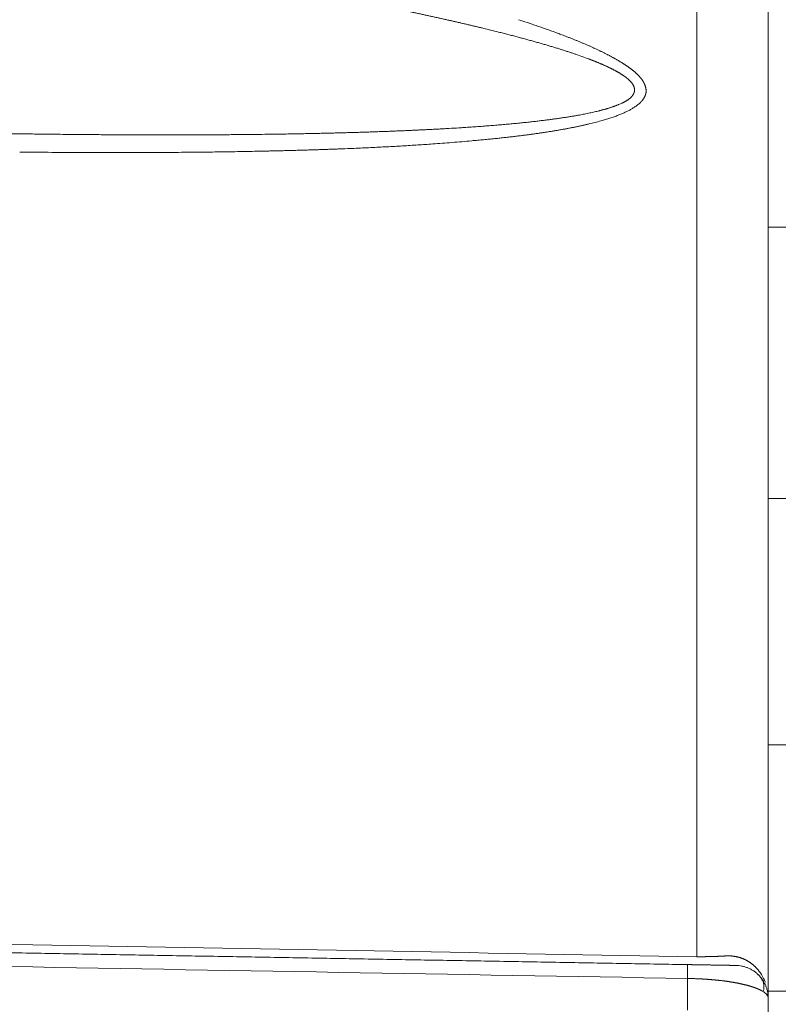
# Model space of a CAD drawing. Header units: millimetres. Extents: x 5437 to 18441, y -4466 to 3128.
# Tile 434 of 497: x 13752 to 13771, y 869 to 893. Entities that reach past the tile are written whole.
import ezdxf

# ---------------------------------------------------------------- set-up
doc = ezdxf.new("R2010")
doc.units = ezdxf.units.MM
doc.layers.add('1', color=7, linetype='Continuous', true_color=0xffffff)
doc.dimstyles.get("Standard").update_dxf_attribs({"dimtxt": 0.18, "dimasz": 0.18, "dimexe": 0.18, "dimexo": 0.0625, "dimgap": 0.09, "dimtad": 0, "dimtih": 1, "dimtoh": 1, "dimdec": 4, "dimzin": 0, "dimdsep": 46, "dimtxsty": 'Standard', "dimcen": 0.09, "dimadec": 0, "dimazin": 0, "dimtfac": 1, "dimtdec": 4, "dimtofl": 0, "dimtmove": 0, "dimatfit": 3, "dimfxl": 1, "dimtolj": 1, "dimtzin": 0, "dimarcsym": 0})

# ---------------------------------------------------------------- blocks, each defined once
blk = doc.blocks.new('*D2')
at = {"color": 0, "lineweight": -2, "transparency": 16777216}
for p, q in [((13342.585, 254.075), (13342.585, 1268.862)), ((13822.085, 1032.127), (13822.085, 1268.862))]:
    blk.add_line(p, q, dxfattribs=at)
at = {"color": 0, "lineweight": 0, "transparency": 16777216}
for p, q in [((13422.585, 1268.682), (13482.245, 1268.682)), ((13742.085, 1268.682), (13682.425, 1268.682))]:
    blk.add_line(p, q, dxfattribs=at)
at = {"color": 0, "lineweight": 20, "transparency": 16777216}
for points in [[(13422.585, 1282.015), (13422.585, 1255.349), (13342.585, 1268.682)], [(13742.085, 1282.015), (13742.085, 1255.349), (13822.085, 1268.682)]]:
    blk.add_solid(points, dxfattribs=at)
at = {"layer": 'Defpoints', "color": 0, "lineweight": 20, "transparency": 16777216}
for p in [(13822.085, 1268.682), (13822.085, 1032.064), (13342.585, 254.013)]:
    blk.add_point(p, dxfattribs=at)
at = {"color": 0, "lineweight": 20, "transparency": 16777216, "insert": (13582.335, 1268.682), "char_height": 80, "attachment_point": 5}
blk.add_mtext('\\A1;480', dxfattribs=at)
blk = doc.blocks.new('*D3')
at = {"color": 0, "lineweight": -2, "transparency": 16777216}
for p, q in [((13674.147, 1169.564), (14135.36, 1169.564)), ((13833.147, -580.436), (14135.36, -580.436))]:
    blk.add_line(p, q, dxfattribs=at)
at = {"color": 0, "lineweight": 0, "transparency": 16777216}
for p, q in [((14135.18, 1089.564), (14135.18, 421.321)), ((14135.18, -500.436), (14135.18, 167.808))]:
    blk.add_line(p, q, dxfattribs=at)
at = {"color": 0, "lineweight": 20, "transparency": 16777216}
for points in [[(14121.847, 1089.564), (14148.514, 1089.564), (14135.18, 1169.564)], [(14121.847, -500.436), (14148.514, -500.436), (14135.18, -580.436)]]:
    blk.add_solid(points, dxfattribs=at)
at = {"layer": 'Defpoints', "color": 0, "lineweight": 20, "transparency": 16777216}
for p in [(13674.085, 1169.564), (13833.085, -580.436), (14135.18, -580.436)]:
    blk.add_point(p, dxfattribs=at)
at = {"color": 0, "lineweight": 20, "transparency": 16777216, "insert": (14135.18, 294.564), "char_height": 80, "attachment_point": 5, "rotation": 270}
blk.add_mtext('\\A1;1750', dxfattribs=at)

msp = doc.modelspace()

# ---------------------------------------------------------------- linework, layer by layer
at = {"layer": '1', "color": 0, "lineweight": 20}
for p, q in [((13768.84581, 869.94042), (13768.84581, 896.46033)), ((13770.58476, 894.77167), (13770.58476, 868.92818)), ((13771.07778, 887.71066), (13770.58476, 887.71066)), ((13771.08476, 881.10256), (13770.58476, 881.10256)), ((13770.58476, 875.10256), (13771.08476, 875.10256)), ((13768.61967, 868.63485), (13768.61967, 869.41089)), ((13770.58476, 869.10256), (13771.08476, 869.10256)), ((13770.58476, 868.92818), (13770.58476, 868.20049))]:
    msp.add_line(p, q, dxfattribs=at)
for points, degree, knots in [([(13763.61523, 892.55761), (13763.58943, 892.56384), (13763.53759, 892.57634), (13763.45935, 892.59505), (13763.38029, 892.61383), (13763.3004, 892.63267), (13763.21968, 892.65158), (13763.13814, 892.67055), (13763.05576, 892.68959), (13762.97256, 892.7087), (13762.88854, 892.72787), (13762.80368, 892.7471), (13762.718, 892.7664), (13762.63148, 892.78577), (13762.54415, 892.80519), (13762.45598, 892.82469), (13762.36698, 892.84425), (13762.27716, 892.86387), (13762.18651, 892.88356), (13762.09503, 892.90331), (13762.00272, 892.92312), (13761.90959, 892.943), (13761.81563, 892.96294), (13761.72084, 892.98295), (13761.62522, 893.00302), (13761.52877, 893.02315), (13761.4315, 893.04335), (13761.3334, 893.06361), (13761.23447, 893.08393), (13761.13471, 893.10431), (13761.03412, 893.12476), (13760.93271, 893.14527), (13760.83047, 893.16584), (13760.7274, 893.18647), (13760.62351, 893.20717), (13760.51878, 893.22792), (13760.41323, 893.24874), (13760.30685, 893.26962), (13760.19964, 893.29056), (13760.09161, 893.31156), (13759.98274, 893.33263), (13759.87305, 893.35375), (13759.76253, 893.37494), (13759.65118, 893.39618), (13759.53901, 893.41749), (13759.426, 893.43885), (13759.31218, 893.46028), (13759.236, 893.47454), (13759.19777, 893.4817)], 3, [0, 0, 0, 0, 0.01780628, 0.03578565, 0.05393827, 0.07226429, 0.09076384, 0.10943707, 0.12828411, 0.14730509, 0.16650014, 0.18586938, 0.20541293, 0.22513092, 0.24502345, 0.26509063, 0.28533258, 0.3057494, 0.3263412, 0.34710806, 0.3680501, 0.38916741, 0.41046007, 0.43192819, 0.45357184, 0.47539112, 0.49738611, 0.51955689, 0.54190354, 0.56442615, 0.58712478, 0.60999951, 0.63305042, 0.65627757, 0.67968104, 0.7032609, 0.7270172, 0.75095002, 0.77505943, 0.79934547, 0.82380822, 0.84844773, 0.87326406, 0.89825727, 0.92342742, 0.94877455, 0.97429873, 1, 1, 1, 1]), ([(13765.90115, 891.91609), (13765.88834, 891.92047), (13765.8626, 891.92927), (13765.82364, 891.94243), (13765.78417, 891.95563), (13765.74419, 891.96887), (13765.70368, 891.98215), (13765.66266, 891.99547), (13765.62112, 892.00884), (13765.57906, 892.02225), (13765.53649, 892.0357), (13765.4934, 892.04919), (13765.44979, 892.06272), (13765.40566, 892.07629), (13765.36102, 892.08991), (13765.31585, 892.10356), (13765.27017, 892.11726), (13765.22398, 892.131), (13765.17726, 892.14478), (13765.13003, 892.1586), (13765.08228, 892.17246), (13765.03401, 892.18636), (13764.98523, 892.20031), (13764.93592, 892.21429), (13764.8861, 892.22831), (13764.83577, 892.24238), (13764.78491, 892.25648), (13764.73354, 892.27063), (13764.68165, 892.28482), (13764.62924, 892.29904), (13764.57631, 892.31331), (13764.52287, 892.32762), (13764.46891, 892.34196), (13764.41443, 892.35635), (13764.35943, 892.37078), (13764.30392, 892.38525), (13764.24789, 892.39975), (13764.19134, 892.4143), (13764.13428, 892.42889), (13764.07669, 892.44351), (13764.01859, 892.45818), (13763.97966, 892.46793), (13763.96012, 892.47283)], 3, [0, 0, 0, 0, 0.02060936, 0.04143819, 0.06248707, 0.08375654, 0.10524717, 0.12695947, 0.14889397, 0.17105115, 0.19343149, 0.21603547, 0.23886354, 0.26191613, 0.28519369, 0.30869661, 0.3324253, 0.35638017, 0.38056157, 0.4049699, 0.42960551, 0.45446874, 0.47955994, 0.50487944, 0.53042756, 0.55620462, 0.58221092, 0.60844677, 0.63491244, 0.66160822, 0.6885344, 0.71569123, 0.74307897, 0.77069789, 0.79854823, 0.82663023, 0.85494413, 0.88349016, 0.91226854, 0.9412795, 0.97052325, 1, 1, 1, 1]), ([(13764.71224, 892.69089), (13764.73377, 892.68367), (13764.77658, 892.66933), (13764.84026, 892.6478), (13764.90308, 892.62641), (13764.96501, 892.60517), (13765.02606, 892.58406), (13765.08624, 892.5631), (13765.14553, 892.54228), (13765.20395, 892.5216), (13765.26148, 892.50106), (13765.31814, 892.48067), (13765.37392, 892.46041), (13765.42882, 892.4403), (13765.48284, 892.42033), (13765.53598, 892.4005), (13765.59687, 892.37756), (13765.66527, 892.35147), (13765.74094, 892.32213), (13765.81517, 892.29287), (13765.88797, 892.26369), (13765.95933, 892.23459), (13766.02925, 892.20557), (13766.09774, 892.17663), (13766.16479, 892.14777), (13766.2304, 892.11898), (13766.29457, 892.09027), (13766.35735, 892.06166), (13766.39843, 892.04244), (13766.41882, 892.0329)], 3, [0, 0, 0, 0, 0.03627544, 0.0721227, 0.10754235, 0.142535, 0.1771013, 0.21124188, 0.24495744, 0.27824868, 0.31111633, 0.34356115, 0.37558393, 0.4071855, 0.43836671, 0.46912845, 0.49947165, 0.5444195, 0.58876379, 0.63250861, 0.67565819, 0.71821698, 0.76018959, 0.80158083, 0.84239572, 0.8826395, 0.92231764, 0.96143582, 1, 1, 1, 1]), ([(13766.41883, 892.03289), (13766.42925, 892.02797), (13766.45005, 892.01815), (13766.481, 892.00334), (13766.51167, 891.98852), (13766.54204, 891.97367), (13766.57213, 891.95881), (13766.59201, 891.94885), (13766.60193, 891.94389)], 3, [0, 0, 0, 0, 0.1685334, 0.3363104, 0.5033382, 0.66962412, 0.83517555, 1, 1, 1, 1]), ([(13766.9174, 891.48671), (13766.91163, 891.48998), (13766.90003, 891.49656), (13766.88232, 891.50638), (13766.86426, 891.51625), (13766.84583, 891.52613), (13766.82705, 891.53605), (13766.80791, 891.546), (13766.78841, 891.55598), (13766.76855, 891.56599), (13766.74833, 891.57602), (13766.72775, 891.58609), (13766.70681, 891.59619), (13766.68552, 891.60631), (13766.66386, 891.61646), (13766.64185, 891.62665), (13766.61947, 891.63686), (13766.59674, 891.6471), (13766.57365, 891.65737), (13766.5502, 891.66767), (13766.52639, 891.678), (13766.50222, 891.68836), (13766.47769, 891.69874), (13766.45281, 891.70916), (13766.42756, 891.7196), (13766.40195, 891.73007), (13766.37599, 891.74058), (13766.34966, 891.75111), (13766.32298, 891.76166), (13766.29594, 891.77225), (13766.26854, 891.78287), (13766.24078, 891.79352), (13766.22211, 891.80059), (13766.21273, 891.80414)], 3, [0, 0, 0, 0, 0.02746918, 0.05523562, 0.08330212, 0.11167139, 0.14034606, 0.16932866, 0.19862165, 0.22822741, 0.25814826, 0.28838642, 0.31894407, 0.3498233, 0.38102615, 0.41255458, 0.44441051, 0.47659579, 0.50911222, 0.54196154, 0.57514543, 0.60866554, 0.64252345, 0.67672071, 0.71125882, 0.74613923, 0.78136335, 0.81693255, 0.85284815, 0.88911147, 0.92572374, 0.96268619, 1, 1, 1, 1]), ([(13766.60193, 891.94389), (13766.61167, 891.93898), (13766.63106, 891.9292), (13766.65981, 891.9145), (13766.68813, 891.89987), (13766.71601, 891.88528), (13766.74345, 891.87075), (13766.77046, 891.85628), (13766.79702, 891.84186), (13766.82315, 891.82749), (13766.84885, 891.81319), (13766.8741, 891.79893), (13766.89892, 891.78473), (13766.9233, 891.77058), (13766.94725, 891.75649), (13766.97076, 891.74246), (13766.99383, 891.72848), (13767.01646, 891.71455), (13767.03865, 891.70068), (13767.06041, 891.68686), (13767.08173, 891.6731), (13767.10262, 891.65939), (13767.12306, 891.64574), (13767.14307, 891.63214), (13767.16264, 891.6186), (13767.18178, 891.60511), (13767.20048, 891.59168), (13767.21874, 891.5783), (13767.23656, 891.56497), (13767.25394, 891.5517), (13767.27089, 891.53848), (13767.2874, 891.52532), (13767.30348, 891.51222), (13767.31911, 891.49916), (13767.33431, 891.48617), (13767.34907, 891.47322), (13767.3634, 891.46034), (13767.37729, 891.4475), (13767.39074, 891.43472), (13767.40374, 891.422), (13767.41634, 891.40933), (13767.42442, 891.40087), (13767.42844, 891.39667)], 3, [0, 0, 0, 0, 0.03004253, 0.05980133, 0.08927788, 0.11847369, 0.14739034, 0.17602943, 0.20439261, 0.23248159, 0.26029812, 0.28784401, 0.31512112, 0.34213137, 0.36887673, 0.39535923, 0.42158097, 0.44754409, 0.47325083, 0.49870347, 0.52390437, 0.54885596, 0.57356073, 0.59802128, 0.62224025, 0.64622038, 0.66996449, 0.69347548, 0.71675635, 0.73981018, 0.76264013, 0.78524947, 0.80764157, 0.82981989, 0.85178799, 0.87354954, 0.8951083, 0.91646816, 0.93763311, 0.95860723, 0.97939476, 1, 1, 1, 1]), ([(13767.27402, 891.20289), (13767.27218, 891.20546), (13767.2685, 891.21062), (13767.26265, 891.21834), (13767.25654, 891.22609), (13767.25016, 891.23387), (13767.2435, 891.24167), (13767.23658, 891.24949), (13767.22938, 891.25734), (13767.22191, 891.26521), (13767.21417, 891.27311), (13767.20616, 891.28103), (13767.19787, 891.28897), (13767.18931, 891.29694), (13767.18048, 891.30493), (13767.17138, 891.31295), (13767.162, 891.32099), (13767.15236, 891.32905), (13767.14244, 891.33713), (13767.13225, 891.34524), (13767.12178, 891.35338), (13767.11105, 891.36154), (13767.10004, 891.36972), (13767.08876, 891.37792), (13767.07721, 891.38615), (13767.06539, 891.3944), (13767.05329, 891.40268), (13767.04093, 891.41098), (13767.02829, 891.4193), (13767.01538, 891.42765), (13767.00219, 891.43602), (13766.98874, 891.44442), (13766.97501, 891.45283), (13766.96101, 891.46128), (13766.94674, 891.46974), (13766.9322, 891.47823), (13766.92235, 891.48387), (13766.9174, 891.48671)], 3, [0, 0, 0, 0, 0.02475754, 0.04968013, 0.07477419, 0.10004601, 0.12550175, 0.15114744, 0.17698897, 0.20303211, 0.22928247, 0.25574556, 0.28242674, 0.30933124, 0.33646418, 0.36383052, 0.39143511, 0.41928269, 0.44737785, 0.47572508, 0.50432875, 0.53319309, 0.56232225, 0.59172024, 0.62139099, 0.65133828, 0.68156584, 0.71207725, 0.74287601, 0.77396553, 0.80534912, 0.83702999, 0.86901127, 0.901296, 0.93388713, 0.96678753, 1, 1, 1, 1]), ([(13767.42844, 891.39667), (13767.43174, 891.39316), (13767.43832, 891.38615), (13767.44791, 891.37562), (13767.45726, 891.36509), (13767.46636, 891.35456), (13767.47521, 891.34403), (13767.48382, 891.3335), (13767.49217, 891.32297), (13767.50028, 891.31244), (13767.50813, 891.30192), (13767.51575, 891.29139), (13767.52063, 891.28436), (13767.52307, 891.28085)], 3, [0, 0, 0, 0, 0.0922428, 0.18418183, 0.27582921, 0.36719718, 0.45829809, 0.54914439, 0.63974866, 0.73012354, 0.82028181, 0.91023631, 1, 1, 1, 1]), ([(13767.52307, 891.28085), (13767.52535, 891.27735), (13767.52991, 891.27035), (13767.53641, 891.25985), (13767.54266, 891.24935), (13767.54863, 891.23885), (13767.55433, 891.22836), (13767.55975, 891.21788), (13767.5649, 891.2074), (13767.56978, 891.19692), (13767.57439, 891.18646), (13767.57873, 891.17599), (13767.58279, 891.16553), (13767.58657, 891.15508), (13767.59009, 891.14463), (13767.59333, 891.13419), (13767.5963, 891.12375), (13767.59968, 891.11066), (13767.60317, 891.09499), (13767.60635, 891.07681), (13767.60862, 891.05885), (13767.60999, 891.04111), (13767.61045, 891.02358), (13767.61, 891.00626), (13767.60863, 890.98916), (13767.60642, 890.97227), (13767.60418, 890.96115), (13767.60305, 890.9556)], 3, [0, 0, 0, 0, 0.03228798, 0.06450305, 0.09665088, 0.12873717, 0.16076763, 0.19274803, 0.22468415, 0.2565818, 0.28844682, 0.32028504, 0.35210235, 0.3839046, 0.41569769, 0.4474875, 0.47927993, 0.51108086, 0.56717802, 0.62274891, 0.67782781, 0.73244992, 0.78665132, 0.84046895, 0.89394052, 0.9471045, 1, 1, 1, 1]), ([(13767.27012, 890.9015), (13767.27204, 890.90384), (13767.27588, 890.90851), (13767.2813, 890.91558), (13767.28646, 890.92267), (13767.29132, 890.92978), (13767.29589, 890.93692), (13767.30017, 890.94409), (13767.30416, 890.95129), (13767.30787, 890.9585), (13767.31129, 890.96575), (13767.31442, 890.97302), (13767.31725, 890.98031), (13767.31981, 890.98763), (13767.32207, 890.99498), (13767.32404, 891.00235), (13767.32573, 891.00975), (13767.32712, 891.01717), (13767.32823, 891.02462), (13767.32905, 891.0321), (13767.32958, 891.03959), (13767.32982, 891.04712), (13767.32978, 891.05467), (13767.32944, 891.06224), (13767.32882, 891.06985), (13767.32791, 891.07747), (13767.3267, 891.08512), (13767.32521, 891.0928), (13767.32344, 891.1005), (13767.32137, 891.10823), (13767.31901, 891.11598), (13767.31637, 891.12376), (13767.31344, 891.13156), (13767.31021, 891.13939), (13767.3067, 891.14724), (13767.30291, 891.15512), (13767.29882, 891.16302), (13767.29444, 891.17095), (13767.28978, 891.1789), (13767.28482, 891.18688), (13767.27959, 891.19488), (13767.27588, 891.20022), (13767.27402, 891.20289)], 3, [0, 0, 0, 0, 0.02604377, 0.05192894, 0.077663, 0.10325357, 0.12870841, 0.15403537, 0.17924246, 0.20433778, 0.22932954, 0.25422607, 0.27903578, 0.30376717, 0.32842882, 0.35302939, 0.37757761, 0.40208224, 0.42655211, 0.45099609, 0.47542306, 0.49984194, 0.52426163, 0.54869105, 0.57313912, 0.59761471, 0.62212668, 0.64668385, 0.67129498, 0.69596879, 0.72071391, 0.74553891, 0.77045229, 0.79546244, 0.82057765, 0.84580613, 0.87115596, 0.89663511, 0.92225143, 0.94801264, 0.97392635, 1, 1, 1, 1]), ([(13767.58954, 890.91415), (13767.58832, 890.91111), (13767.58588, 890.90502), (13767.58189, 890.89596), (13767.57768, 890.88692), (13767.57322, 890.87792), (13767.56851, 890.86896), (13767.56355, 890.86004), (13767.55834, 890.85115), (13767.55289, 890.84231), (13767.54719, 890.83349), (13767.54124, 890.82472), (13767.53504, 890.81598), (13767.5286, 890.80728), (13767.5219, 890.79862), (13767.51496, 890.79), (13767.50778, 890.78141), (13767.50034, 890.77286), (13767.49266, 890.76435), (13767.47832, 890.74901), (13767.45586, 890.72694), (13767.42323, 890.69847), (13767.38704, 890.67003), (13767.35027, 890.64384), (13767.31441, 890.62003), (13767.28071, 890.59884), (13767.24664, 890.57866), (13767.21223, 890.55948), (13767.17645, 890.54083), (13767.13897, 890.52241), (13767.09952, 890.50388), (13767.05856, 890.48553), (13767.01611, 890.46734), (13766.97216, 890.44933), (13766.92671, 890.43149), (13766.87976, 890.41382), (13766.83131, 890.39632), (13766.78137, 890.379), (13766.72993, 890.36184), (13766.67699, 890.34485), (13766.62254, 890.32804), (13766.56663, 890.31137), (13766.52857, 890.30053), (13766.50939, 890.29507)], 3, [0, 0, 0, 0, 0.01040833, 0.02083011, 0.03126708, 0.04172096, 0.05219349, 0.06268637, 0.07320131, 0.08373999, 0.09430411, 0.10489533, 0.1155153, 0.12616567, 0.13684807, 0.14756411, 0.15831539, 0.16910349, 0.17992999, 0.19079642, 0.22808451, 0.26653778, 0.30622076, 0.34719218, 0.38008008, 0.41221295, 0.44360833, 0.47428509, 0.50426343, 0.53604963, 0.56835044, 0.60117803, 0.63454399, 0.66845936, 0.70293466, 0.73797989, 0.77360457, 0.80981779, 0.84662817, 0.88404394, 0.92207292, 0.96072258, 1, 1, 1, 1]), ([(13767.0202, 890.72624), (13767.02536, 890.72862), (13767.03556, 890.73332), (13767.05045, 890.74043), (13767.06482, 890.7475), (13767.07867, 890.75452), (13767.09199, 890.76149), (13767.10478, 890.76842), (13767.11705, 890.7753), (13767.12879, 890.78214), (13767.14, 890.78892), (13767.15069, 890.79566), (13767.16085, 890.80234), (13767.17355, 890.81109), (13767.18866, 890.82229), (13767.20595, 890.83633), (13767.22277, 890.85127), (13767.23912, 890.86713), (13767.25506, 890.8839), (13767.26504, 890.89557), (13767.27012, 890.9015)], 3, [0, 0, 0, 0, 0.04869391, 0.09635854, 0.14300114, 0.18862944, 0.23325174, 0.27687687, 0.31951431, 0.36117421, 0.40186745, 0.4416057, 0.48040151, 0.51826836, 0.59145249, 0.66736229, 0.74609185, 0.82772549, 0.91233889, 1, 1, 1, 1]), ([(13767.60305, 890.9556), (13767.60232, 890.95283), (13767.60084, 890.94727), (13767.59835, 890.93898), (13767.59564, 890.93068), (13767.59273, 890.9224), (13767.59061, 890.9169), (13767.58954, 890.91415)], 3, [0, 0, 0, 0, 0.19863259, 0.39791732, 0.59788591, 0.79856978, 1, 1, 1, 1]), ([(13766.4423, 890.53458), (13766.45227, 890.53706), (13766.47208, 890.54199), (13766.50142, 890.54951), (13766.53025, 890.55706), (13766.55856, 890.56465), (13766.58634, 890.57228), (13766.6136, 890.57995), (13766.64035, 890.58766), (13766.66656, 890.5954), (13766.69226, 890.60319), (13766.71743, 890.61101), (13766.74209, 890.61887), (13766.76622, 890.62677), (13766.78983, 890.6347), (13766.81291, 890.64268), (13766.83548, 890.65069), (13766.85752, 890.65874), (13766.87904, 890.66682), (13766.90004, 890.67494), (13766.92051, 890.68311), (13766.94048, 890.6913), (13766.95349, 890.69684), (13766.95995, 890.6996)], 3, [0, 0, 0, 0, 0.05397849, 0.10729586, 0.1599554, 0.21196055, 0.26331489, 0.31402212, 0.36408609, 0.4135108, 0.46230041, 0.51045923, 0.55799176, 0.60490268, 0.65119685, 0.69687933, 0.74195538, 0.78643048, 0.83031035, 0.87360091, 0.91630837, 0.95843916, 1, 1, 1, 1]), ([(13764.86162, 890.27744), (13764.88075, 890.2796), (13764.91882, 890.28389), (13764.97552, 890.29045), (13765.03153, 890.29707), (13765.08686, 890.30374), (13765.14151, 890.31048), (13765.19547, 890.31728), (13765.24875, 890.32414), (13765.30135, 890.33104), (13765.33613, 890.33574), (13765.35343, 890.33808)], 3, [0, 0, 0, 0, 0.11585948, 0.2305272, 0.34400507, 0.45629504, 0.56739916, 0.67731952, 0.78605827, 0.89361766, 1, 1, 1, 1]), ([(13765.35343, 890.33808), (13765.37063, 890.34043), (13765.40477, 890.3451), (13765.45544, 890.3522), (13765.50521, 890.35932), (13765.55407, 890.36646), (13765.60201, 890.37361), (13765.64905, 890.38078), (13765.69517, 890.38796), (13765.74039, 890.39515), (13765.78469, 890.40236), (13765.82808, 890.40957), (13765.87056, 890.4168), (13765.91213, 890.42404), (13765.96138, 890.43281), (13766.01817, 890.44325), (13766.08232, 890.45551), (13766.14528, 890.46802), (13766.20705, 890.48079), (13766.26762, 890.49381), (13766.32698, 890.5071), (13766.38519, 890.52062), (13766.42334, 890.52994), (13766.4423, 890.53458)], 3, [0, 0, 0, 0, 0.04575572, 0.09079435, 0.13511678, 0.17872396, 0.22161687, 0.26379655, 0.30526409, 0.34602065, 0.38606744, 0.42540575, 0.46403691, 0.50196237, 0.53918362, 0.59928995, 0.65866454, 0.71731514, 0.77524976, 0.83247675, 0.88900475, 0.94484273, 1, 1, 1, 1]), ([(13743.90018, 890.18691), (13743.9863, 890.18404), (13744.15803, 890.17831), (13744.41483, 890.1699), (13744.67008, 890.16166), (13744.92376, 890.15359), (13745.17588, 890.14568), (13745.42645, 890.13795), (13745.67545, 890.13038), (13745.9229, 890.12298), (13746.16879, 890.11575), (13746.41311, 890.10869), (13746.65588, 890.10179), (13746.89709, 890.09506), (13747.13675, 890.0885), (13747.37484, 890.0821), (13747.61137, 890.07586), (13747.84635, 890.06979), (13748.07976, 890.06388), (13748.31162, 890.05814), (13748.54192, 890.05255), (13748.77066, 890.04713), (13748.99784, 890.04186), (13749.22346, 890.03676), (13749.44752, 890.03182), (13749.67003, 890.02703), (13749.89097, 890.02241), (13750.11036, 890.01794), (13750.32818, 890.01362), (13750.54445, 890.00947), (13750.75916, 890.00547), (13750.97231, 890.00162), (13751.1839, 889.99793), (13751.39393, 889.99439), (13751.6024, 889.99101), (13751.80932, 889.98778), (13752.01467, 889.9847), (13752.21847, 889.98177), (13752.42071, 889.97899), (13752.62138, 889.97636), (13752.8205, 889.97387), (13752.95271, 889.97233), (13753.01857, 889.97157)], 3, [0, 0, 0, 0, 0.02827452, 0.05638098, 0.08431938, 0.11208974, 0.13969207, 0.16712637, 0.19439265, 0.22149093, 0.24842121, 0.27518351, 0.30177783, 0.32820418, 0.35446258, 0.38055304, 0.40647557, 0.43223017, 0.45781687, 0.48323568, 0.50848659, 0.53356964, 0.55848483, 0.58323218, 0.60781169, 0.63222339, 0.65646729, 0.68054339, 0.70445172, 0.7281923, 0.75176513, 0.77517023, 0.79840762, 0.82147732, 0.84437933, 0.86711369, 0.88968041, 0.9120795, 0.93431098, 0.95637488, 0.97827122, 1, 1, 1, 1]), ([(13758.32841, 889.96814), (13758.37837, 889.96879), (13758.47787, 889.97009), (13758.62644, 889.9722), (13758.77373, 889.97443), (13758.91974, 889.97679), (13759.06447, 889.97928), (13759.20792, 889.98189), (13759.35009, 889.98463), (13759.49097, 889.98749), (13759.63057, 889.99048), (13759.76889, 889.99359), (13759.90593, 889.99682), (13760.04169, 890.00018), (13760.17617, 890.00366), (13760.30936, 890.00727), (13760.44127, 890.011), (13760.5719, 890.01485), (13760.70125, 890.01882), (13760.82932, 890.02291), (13760.95611, 890.02713), (13761.08161, 890.03146), (13761.20583, 890.03592), (13761.32877, 890.0405), (13761.45043, 890.04519), (13761.57081, 890.05001), (13761.68991, 890.05494), (13761.80772, 890.06), (13761.92425, 890.06517), (13762.03951, 890.07046), (13762.15348, 890.07587), (13762.26616, 890.08139), (13762.37757, 890.08704), (13762.48769, 890.09279), (13762.59654, 890.09867), (13762.7041, 890.10465), (13762.77534, 890.10877), (13762.81076, 890.11082)], 3, [0, 0, 0, 0, 0.03317487, 0.06607777, 0.09870878, 0.13106798, 0.16315547, 0.19497134, 0.22651569, 0.2577886, 0.28879019, 0.31952056, 0.3499798, 0.38016803, 0.41008536, 0.43973191, 0.46910779, 0.49821312, 0.52704803, 0.55561264, 0.58390709, 0.6119315, 0.63968603, 0.66717082, 0.694386, 0.72133174, 0.74800819, 0.77441552, 0.80055388, 0.82642345, 0.85202441, 0.87735694, 0.90242124, 0.92721748, 0.95174589, 0.97600665, 1, 1, 1, 1]), ([(13763.05376, 890.12552), (13763.08219, 890.12731), (13763.13879, 890.13088), (13763.22321, 890.13638), (13763.30676, 890.14196), (13763.38945, 890.14761), (13763.47127, 890.15335), (13763.55222, 890.15916), (13763.63231, 890.16506), (13763.71154, 890.17103), (13763.7899, 890.17709), (13763.86739, 890.18322), (13763.94402, 890.18944), (13764.01978, 890.19573), (13764.09467, 890.2021), (13764.1687, 890.20856), (13764.24187, 890.21509), (13764.31417, 890.2217), (13764.3856, 890.22839), (13764.45617, 890.23515), (13764.52587, 890.242), (13764.5947, 890.24892), (13764.66267, 890.25592), (13764.72978, 890.263), (13764.79602, 890.27015), (13764.83984, 890.27502), (13764.86162, 890.27744)], 3, [0, 0, 0, 0, 0.0466127, 0.09279222, 0.13853892, 0.18385317, 0.22873534, 0.27318582, 0.31720502, 0.36079335, 0.40395123, 0.44667911, 0.48897743, 0.53084667, 0.5722873, 0.61329982, 0.65388473, 0.69404258, 0.73377389, 0.77307924, 0.81195921, 0.85041439, 0.88844541, 0.9260529, 0.96323754, 1, 1, 1, 1]), ([(13766.22215, 890.22081), (13766.21066, 890.21809), (13766.1876, 890.21263), (13766.15276, 890.20454), (13766.11758, 890.19651), (13766.08208, 890.18853), (13766.04624, 890.1806), (13766.01007, 890.17273), (13765.97356, 890.16491), (13765.93672, 890.15715), (13765.89955, 890.14944), (13765.86205, 890.14179), (13765.82421, 890.13419), (13765.78604, 890.12665), (13765.74753, 890.11916), (13765.7087, 890.11173), (13765.66953, 890.10435), (13765.63002, 890.09703), (13765.59019, 890.08976), (13765.55002, 890.08255), (13765.50952, 890.07539), (13765.46868, 890.06828), (13765.42751, 890.06124), (13765.38601, 890.05424), (13765.34418, 890.0473), (13765.30201, 890.04042), (13765.25951, 890.03359), (13765.21667, 890.02682), (13765.17351, 890.0201), (13765.13001, 890.01344), (13765.08617, 890.00683), (13765.04201, 890.00028), (13764.99751, 889.99378), (13764.95268, 889.98734), (13764.90751, 889.98095), (13764.86201, 889.97462), (13764.81618, 889.96834), (13764.77002, 889.96212), (13764.72352, 889.95596), (13764.67669, 889.94985), (13764.62953, 889.94379), (13764.59794, 889.93981), (13764.5821, 889.93782)], 3, [0, 0, 0, 0, 0.0222192, 0.04457423, 0.06706573, 0.08969431, 0.11246057, 0.13536511, 0.1584085, 0.18159133, 0.20491414, 0.22837749, 0.25198192, 0.27572797, 0.29961614, 0.32364697, 0.34782094, 0.37213856, 0.3966003, 0.42120666, 0.44595809, 0.47085505, 0.49589801, 0.52108739, 0.54642365, 0.57190721, 0.59753849, 0.6233179, 0.64924586, 0.67532276, 0.701549, 0.72792496, 0.75445103, 0.78112757, 0.80795496, 0.83493356, 0.86206372, 0.8893458, 0.91678013, 0.94436705, 0.9721069, 1, 1, 1, 1]), ([(13753.53779, 889.96607), (13753.60161, 889.96546), (13753.72879, 889.96426), (13753.91884, 889.96262), (13754.1075, 889.96111), (13754.29475, 889.95975), (13754.48061, 889.95853), (13754.66506, 889.95745), (13754.84811, 889.95651), (13755.02977, 889.95572), (13755.21002, 889.95506), (13755.38887, 889.95454), (13755.56632, 889.95417), (13755.74238, 889.95393), (13755.91703, 889.95383), (13756.09028, 889.95387), (13756.26213, 889.95404), (13756.43259, 889.95436), (13756.60164, 889.95481), (13756.76929, 889.95539), (13756.93554, 889.95611), (13757.1004, 889.95697), (13757.26385, 889.95796), (13757.4259, 889.95909), (13757.58655, 889.96035), (13757.7458, 889.96174), (13757.90366, 889.96326), (13758.0084, 889.96439), (13758.06055, 889.96495)], 3, [0, 0, 0, 0, 0.04221282, 0.08412511, 0.12573692, 0.16704831, 0.20805931, 0.24876997, 0.28918035, 0.3292905, 0.36910047, 0.40861031, 0.44782009, 0.48672984, 0.52533964, 0.56364955, 0.60165961, 0.6393699, 0.67678048, 0.71389142, 0.75070277, 0.78721461, 0.82342702, 0.85934005, 0.89495379, 0.93026831, 0.96528368, 1, 1, 1, 1]), ([(13764.29674, 889.90367), (13764.27697, 889.90143), (13764.2371, 889.89689), (13764.17667, 889.89019), (13764.11515, 889.88349), (13764.05254, 889.87679), (13763.98884, 889.8701), (13763.92404, 889.86341), (13763.85815, 889.85673), (13763.79117, 889.85005), (13763.72309, 889.84338), (13763.65392, 889.83671), (13763.58366, 889.83005), (13763.5123, 889.82339), (13763.43985, 889.81673), (13763.3109, 889.80506), (13763.12646, 889.7889), (13762.88738, 889.76903), (13762.65049, 889.75044), (13762.4332, 889.73443), (13762.23403, 889.72059), (13762.05153, 889.70847), (13761.86654, 889.69677), (13761.67906, 889.68549), (13761.4891, 889.67462), (13761.29665, 889.66417), (13761.10173, 889.65413), (13760.90431, 889.64452), (13760.70442, 889.63528), (13760.5702, 889.62953), (13760.50272, 889.62664)], 3, [0, 0, 0, 0, 0.01604969, 0.03237035, 0.04896221, 0.06582546, 0.0829603, 0.10036692, 0.1180455, 0.13599622, 0.15421923, 0.17271469, 0.19148276, 0.21052357, 0.22983727, 0.24942399, 0.31355317, 0.37691652, 0.43951802, 0.50136182, 0.54867937, 0.59655884, 0.64500179, 0.69400972, 0.74358409, 0.7937263, 0.84443771, 0.89571963, 0.94757331, 1, 1, 1, 1]), ([(13764.5821, 889.93782), (13764.56352, 889.9355), (13764.52616, 889.93085), (13764.46974, 889.92398), (13764.41266, 889.91715), (13764.35495, 889.91036), (13764.3162, 889.90591), (13764.29674, 889.90367)], 3, [0, 0, 0, 0, 0.19607172, 0.39410481, 0.59410208, 0.79606626, 1, 1, 1, 1]), ([(13760.20065, 889.61446), (13760.16324, 889.61303), (13760.08804, 889.61016), (13759.97457, 889.60601), (13759.85988, 889.60195), (13759.74396, 889.59799), (13759.62682, 889.59411), (13759.50845, 889.59034), (13759.38886, 889.58666), (13759.26804, 889.58307), (13759.146, 889.57958), (13759.02274, 889.57618), (13758.89825, 889.57288), (13758.77253, 889.56967), (13758.64559, 889.56656), (13758.51743, 889.56354), (13758.38804, 889.56061), (13758.14277, 889.55529), (13757.77898, 889.54819), (13757.29387, 889.54036), (13756.79987, 889.53397), (13756.36494, 889.52971), (13755.99088, 889.52694), (13755.67948, 889.52517), (13755.36429, 889.52393), (13755.04532, 889.5232), (13754.72256, 889.52299), (13754.39602, 889.52329), (13754.0657, 889.52412), (13753.73159, 889.52546), (13753.3937, 889.52731), (13753.05202, 889.5297), (13752.70657, 889.53257), (13752.47492, 889.5349), (13752.3585, 889.53607)], 3, [0, 0, 0, 0, 0.01449073, 0.02913045, 0.04391925, 0.0588572, 0.07394439, 0.08918087, 0.10456672, 0.12010202, 0.13578682, 0.15162119, 0.16760519, 0.18373889, 0.20002234, 0.2164556, 0.23303872, 0.24977177, 0.31072141, 0.37271733, 0.43576194, 0.49985751, 0.53902915, 0.57865527, 0.61873628, 0.6592726, 0.70026464, 0.74171278, 0.78361741, 0.82597887, 0.86879752, 0.91207371, 0.95580777, 1, 1, 1, 1]), ([(13768.84581, 869.94042), (13768.852, 869.94041), (13768.8644, 869.94039), (13768.88295, 869.94039), (13768.90149, 869.94042), (13768.92002, 869.94047), (13768.93853, 869.94056), (13768.95703, 869.94067), (13768.9755, 869.9408), (13768.99395, 869.94097), (13769.01239, 869.94116), (13769.03079, 869.94138), (13769.04917, 869.94162), (13769.06752, 869.94189), (13769.08585, 869.94219), (13769.10414, 869.94251), (13769.1224, 869.94287), (13769.14062, 869.94324), (13769.15881, 869.94365), (13769.17696, 869.94408), (13769.19506, 869.94453), (13769.21313, 869.94502), (13769.23115, 869.94553), (13769.24913, 869.94606), (13769.26706, 869.94663), (13769.28494, 869.94722), (13769.30277, 869.94783), (13769.32055, 869.94848), (13769.33827, 869.94915), (13769.35594, 869.94984), (13769.37355, 869.95057), (13769.3911, 869.95132), (13769.40859, 869.9521), (13769.42602, 869.9529), (13769.44338, 869.95373), (13769.46068, 869.95459), (13769.47791, 869.95548), (13769.49506, 869.9564), (13769.51215, 869.95734), (13769.52916, 869.95832), (13769.5461, 869.95931), (13769.5573, 869.96), (13769.56291, 869.96035)], 3, [0, 0, 0, 0, 0.02377523, 0.04759085, 0.07144875, 0.09535082, 0.11929891, 0.14329489, 0.16734061, 0.1914379, 0.21558858, 0.23979446, 0.26405733, 0.28837899, 0.31276119, 0.33720568, 0.36171421, 0.3862885, 0.41093026, 0.43564118, 0.46042294, 0.4852772, 0.5102056, 0.53520978, 0.56029135, 0.58545191, 0.61069303, 0.63601628, 0.6614232, 0.68691533, 0.71249417, 0.73816123, 0.76391798, 0.78976588, 0.81570637, 0.84174088, 0.86787082, 0.89409757, 0.92042252, 0.94684702, 0.97337241, 1, 1, 1, 1]), ([(13769.56291, 869.96035), (13769.56791, 869.96059), (13769.57791, 869.96107), (13769.5929, 869.96149), (13769.60791, 869.96169), (13769.62293, 869.96166), (13769.63795, 869.96139), (13769.65298, 869.96089), (13769.668, 869.96014), (13769.68303, 869.95916), (13769.69805, 869.95794), (13769.71306, 869.95647), (13769.72806, 869.95477), (13769.74305, 869.95283), (13769.75802, 869.95064), (13769.77297, 869.94821), (13769.78791, 869.94553), (13769.80281, 869.94261), (13769.81769, 869.93944), (13769.83254, 869.93603), (13769.84736, 869.93236), (13769.86214, 869.92845), (13769.87687, 869.9243), (13769.89157, 869.91989), (13769.90622, 869.91523), (13769.92081, 869.91032), (13769.93536, 869.90517), (13769.94985, 869.89976), (13769.96427, 869.89409), (13769.97864, 869.88818), (13769.99293, 869.88201), (13770.00716, 869.87559), (13770.02131, 869.86892), (13770.03539, 869.86199), (13770.04938, 869.85481), (13770.06329, 869.84737), (13770.0771, 869.83968), (13770.09083, 869.83173), (13770.10446, 869.82353), (13770.11799, 869.81507), (13770.13141, 869.80636), (13770.14473, 869.79739), (13770.15793, 869.78817), (13770.17102, 869.77869), (13770.18399, 869.76895), (13770.19683, 869.75896), (13770.20954, 869.74872), (13770.22213, 869.73822), (13770.23457, 869.72746), (13770.24688, 869.71645), (13770.25903, 869.70518), (13770.27105, 869.69367), (13770.2829, 869.68189), (13770.29461, 869.66987), (13770.30225, 869.66168), (13770.30608, 869.65757)], 3, [0, 0, 0, 0, 0.01744294, 0.03491541, 0.05241907, 0.06995552, 0.08752639, 0.10513329, 0.1227778, 0.14046151, 0.15818601, 0.17595284, 0.19376357, 0.21161973, 0.22952286, 0.24747447, 0.26547606, 0.28352912, 0.30163514, 0.31979558, 0.33801188, 0.35628549, 0.37461782, 0.39301029, 0.41146429, 0.42998121, 0.4485624, 0.46720922, 0.485923, 0.50470507, 0.52355672, 0.54247926, 0.56147395, 0.58054206, 0.59968484, 0.6189035, 0.63819927, 0.65757334, 0.67702689, 0.6965611, 0.71617712, 0.73587608, 0.75565911, 0.77552731, 0.79548177, 0.81552356, 0.83565376, 0.8558734, 0.87618352, 0.89658512, 0.91707922, 0.93766679, 0.95834881, 0.97912623, 1, 1, 1, 1]), ([(13768.61967, 869.74864), (13768.71761, 869.74693), (13768.81466, 869.74523), (13768.90867, 869.74359), (13769.09827, 869.74028), (13769.26531, 869.73737), (13769.34508, 869.73598), (13769.49723, 869.73332), (13769.61319, 869.7313), (13769.66428, 869.7304), (13769.73837, 869.72911), (13769.78027, 869.72838), (13769.79265, 869.72816), (13769.79871, 869.72806), (13769.79872, 869.72806)], 5, [0, 0, 0, 0, 0, 0, 0.23484345, 0.23484345, 0.23484345, 0.48696875, 0.48696875, 0.48696875, 0.7717289, 0.7717289, 0.7717289, 1, 1, 1, 1, 1, 1]), ([(13770.45663, 869.09399), (13770.48588, 869.1597), (13770.49127, 869.26297), (13770.42137, 869.41771), (13770.35587, 869.49057), (13770.3156, 869.52669)], 3, [0, 0, 0, 0, 0.4908541, 0.74384383, 1, 1, 1, 1]), ([(13770.04103, 869.252), (13770.03586, 869.25331), (13770.02553, 869.25592), (13770.0098, 869.2598), (13769.99394, 869.26363), (13769.97791, 869.26743), (13769.96174, 869.27117), (13769.94541, 869.27488), (13769.92895, 869.27853), (13769.91234, 869.28214), (13769.89559, 869.28571), (13769.8787, 869.28923), (13769.86168, 869.2927), (13769.84453, 869.29612), (13769.82726, 869.2995), (13769.80985, 869.30282), (13769.79233, 869.3061), (13769.77469, 869.30933), (13769.75692, 869.31251), (13769.73905, 869.31564), (13769.72106, 869.31872), (13769.70297, 869.32175), (13769.68477, 869.32473), (13769.66647, 869.32766), (13769.64807, 869.33054), (13769.62957, 869.33336), (13769.61098, 869.33614), (13769.59229, 869.33886), (13769.57352, 869.34153), (13769.55466, 869.34415), (13769.53572, 869.34672), (13769.5167, 869.34924), (13769.4976, 869.3517), (13769.47843, 869.35411), (13769.45918, 869.35647), (13769.43986, 869.35878), (13769.42048, 869.36104), (13769.40103, 869.36324), (13769.38152, 869.3654), (13769.36196, 869.3675), (13769.34233, 869.36955), (13769.32266, 869.37155), (13769.30293, 869.37349), (13769.28315, 869.37539), (13769.26333, 869.37723), (13769.24347, 869.37903), (13769.22356, 869.38077), (13769.20362, 869.38246), (13769.18364, 869.3841), (13769.16363, 869.38569), (13769.14359, 869.38723), (13769.12352, 869.38872), (13769.10342, 869.39017), (13769.0833, 869.39156), (13769.06316, 869.3929), (13769.04301, 869.3942), (13769.02284, 869.39545), (13769.00265, 869.39665), (13768.98245, 869.3978), (13768.96225, 869.3989), (13768.94204, 869.39996), (13768.92182, 869.40097), (13768.90161, 869.40194), (13768.88139, 869.40286), (13768.86118, 869.40373), (13768.84097, 869.40456), (13768.82077, 869.40535), (13768.80058, 869.40609), (13768.78041, 869.40679), (13768.76024, 869.40745), (13768.7401, 869.40806), (13768.71997, 869.40864), (13768.69986, 869.40917), (13768.67978, 869.40966), (13768.65972, 869.41011), (13768.63968, 869.41052), (13768.62633, 869.41076), (13768.61967, 869.41089)], 3, [0, 0, 0, 0, 0.01452778, 0.02901876, 0.0434731, 0.05789094, 0.07227244, 0.08661777, 0.10092709, 0.11520056, 0.12943834, 0.14364061, 0.15780752, 0.17193926, 0.18603599, 0.20009788, 0.21412511, 0.22811786, 0.2420763, 0.25600062, 0.269891, 0.28374762, 0.29757067, 0.31136033, 0.3251168, 0.33884026, 0.35253091, 0.36618895, 0.37981456, 0.39340794, 0.4069693, 0.42049884, 0.43399676, 0.44746327, 0.46089857, 0.47430287, 0.48767638, 0.50101931, 0.51433188, 0.52761431, 0.5408668, 0.55408959, 0.56728288, 0.58044691, 0.5935819, 0.60668807, 0.61976565, 0.63281487, 0.64583597, 0.65882917, 0.67179472, 0.68473284, 0.69764378, 0.71052778, 0.72338507, 0.7362159, 0.74902052, 0.76179918, 0.77455211, 0.78727958, 0.79998183, 0.81265912, 0.82531169, 0.83793982, 0.85054376, 0.86312376, 0.87568008, 0.888213, 0.90072278, 0.91320967, 0.92567396, 0.9381159, 0.95053577, 0.96293384, 0.97531039, 0.98766568, 1, 1, 1, 1]), ([(13770.4472, 869.09946), (13770.44467, 869.10098), (13770.4396, 869.10401), (13770.43177, 869.10853), (13770.42379, 869.11301), (13770.41564, 869.11746), (13770.40734, 869.12187), (13770.39888, 869.12625), (13770.39027, 869.13059), (13770.38151, 869.13489), (13770.3726, 869.13916), (13770.36356, 869.14338), (13770.35437, 869.14757), (13770.34505, 869.15172), (13770.3356, 869.15583), (13770.32602, 869.1599), (13770.31631, 869.16393), (13770.30648, 869.16793), (13770.29652, 869.17188), (13770.28645, 869.1758), (13770.27627, 869.17967), (13770.26597, 869.18351), (13770.25557, 869.1873), (13770.24506, 869.19106), (13770.23445, 869.19478), (13770.22374, 869.19845), (13770.21293, 869.20209), (13770.20202, 869.20569), (13770.19103, 869.20925), (13770.17995, 869.21277), (13770.16878, 869.21624), (13770.15753, 869.21969), (13770.1462, 869.22309), (13770.13479, 869.22645), (13770.12331, 869.22978), (13770.11176, 869.23306), (13770.10013, 869.23631), (13770.08844, 869.23952), (13770.07669, 869.2427), (13770.06487, 869.24583), (13770.05301, 869.24893), (13770.04501, 869.25098), (13770.04103, 869.252)], 3, [0, 0, 0, 0, 0.02748182, 0.05483548, 0.08206103, 0.10915852, 0.13612802, 0.16296958, 0.18968326, 0.21626913, 0.24272725, 0.26905769, 0.29526051, 0.32133578, 0.34728357, 0.37310396, 0.39879701, 0.42436281, 0.44980144, 0.47511297, 0.50029748, 0.52535507, 0.55028581, 0.57508979, 0.59976711, 0.62431786, 0.64874213, 0.67304001, 0.69721161, 0.72125703, 0.74517637, 0.76896974, 0.79263724, 0.81617899, 0.8395951, 0.86288569, 0.88605087, 0.90909076, 0.93200549, 0.95479519, 0.97745998, 1, 1, 1, 1])]:
    msp.add_open_spline(points, degree=degree, knots=knots, dxfattribs=at)
for points, degree in [([(13764.50492, 892.7594), (13764.57402, 892.73657), (13764.64313, 892.71374), (13764.71224, 892.69089)], 3), ([(13763.96012, 892.47283), (13763.84515, 892.50094), (13763.73019, 892.5292), (13763.61523, 892.55761)], 3), ([(13766.21273, 891.80414), (13766.10887, 891.84108), (13766.00501, 891.87839), (13765.90115, 891.91609)], 3), ([(13766.95995, 890.6996), (13766.98003, 890.70842), (13767.00012, 890.7173), (13767.0202, 890.72624)], 3), ([(13762.81076, 890.11082), (13762.89176, 890.11563), (13762.97276, 890.12053), (13763.05376, 890.12552)], 3), ([(13766.50939, 890.29507), (13766.41563, 890.26865), (13766.31968, 890.24402), (13766.22215, 890.22081)], 3), ([(13753.01857, 889.97157), (13753.19164, 889.96959), (13753.36471, 889.96776), (13753.53779, 889.96607)], 3), ([(13758.06055, 889.96495), (13758.14983, 889.96596), (13758.23912, 889.96702), (13758.32841, 889.96814)], 3), ([(13760.50271, 889.62664), (13760.40203, 889.6226), (13760.30135, 889.61854), (13760.20067, 889.61446)], 3), ([(13739.27759, 870.46719), (13749.1355, 870.29173), (13758.9917, 870.11614), (13768.84581, 869.94042)], 3), ([(13739.33413, 870.25982), (13745.19124, 870.15758), (13751.04835, 870.05535), (13756.90545, 869.95311), (13762.76256, 869.85087), (13768.61967, 869.74864)], 5), ([(13768.61967, 869.41089), (13757.28417, 869.60953), (13745.94866, 869.80817), (13734.61315, 870.0068)], 3), ([(13770.3061, 869.65755), (13770.34898, 869.60901), (13770.38728, 869.5588), (13770.42069, 869.5073)], 3), ([(13770.42069, 869.50729), (13770.45807, 869.44562), (13770.48932, 869.38236), (13770.51414, 869.31804)], 3), ([(13770.54134, 869.02538), (13770.51864, 869.0516), (13770.48712, 869.07656), (13770.44721, 869.09946)], 3), ([(13770.58476, 868.92818), (13770.58476, 868.96144), (13770.57019, 868.99442), (13770.54135, 869.02536)], 3)]:
    msp.add_open_spline(points, degree=degree, dxfattribs=at)
for points, weights in [([(13768.61967, 869.41089), (13768.6234, 869.74857), (13768.61967, 869.74864)], [1, 0.888221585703, 1]), ([(13770.58476, 868.92818), (13770.58476, 869.71434), (13769.79872, 869.72806)], [1, 0.713250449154, 1])]:
    msp.add_rational_spline(points, weights, degree=2, dxfattribs=at)

# ---------------------------------------------------------------- dimensions: what is measured, and where the dimension line sits
at = {"color": 0, "lineweight": 20}
dim = msp.add_linear_dim(base=(13822.0847614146, 1268.6818655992), p1=(13342.5847614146, 254.0126467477), p2=(13822.0847614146, 1032.0643367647), dimstyle='Standard', override={"dimtxt": 80, "dimasz": 80, "dimdec": 0, "dimlwd": 0}, dxfattribs=at)
dim.commit()
dim.dimension.update_dxf_attribs({"geometry": '*D2', "text_midpoint": (13582.3347614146, 1268.6818655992)})
dim = msp.add_linear_dim(base=(14135.18029, -580.43566), p1=(13674.08476, 1169.56434), p2=(13833.08476, -580.43566), angle=90, dimstyle='Standard', override={"dimtxt": 80, "dimasz": 80, "dimdec": 0, "dimlwd": 0}, dxfattribs=at)
dim.commit()
dim.dimension.update_dxf_attribs({"geometry": '*D3', "text_midpoint": (14135.18029, 294.56434), "text_rotation": 270})

doc.saveas('drawing.dxf')
